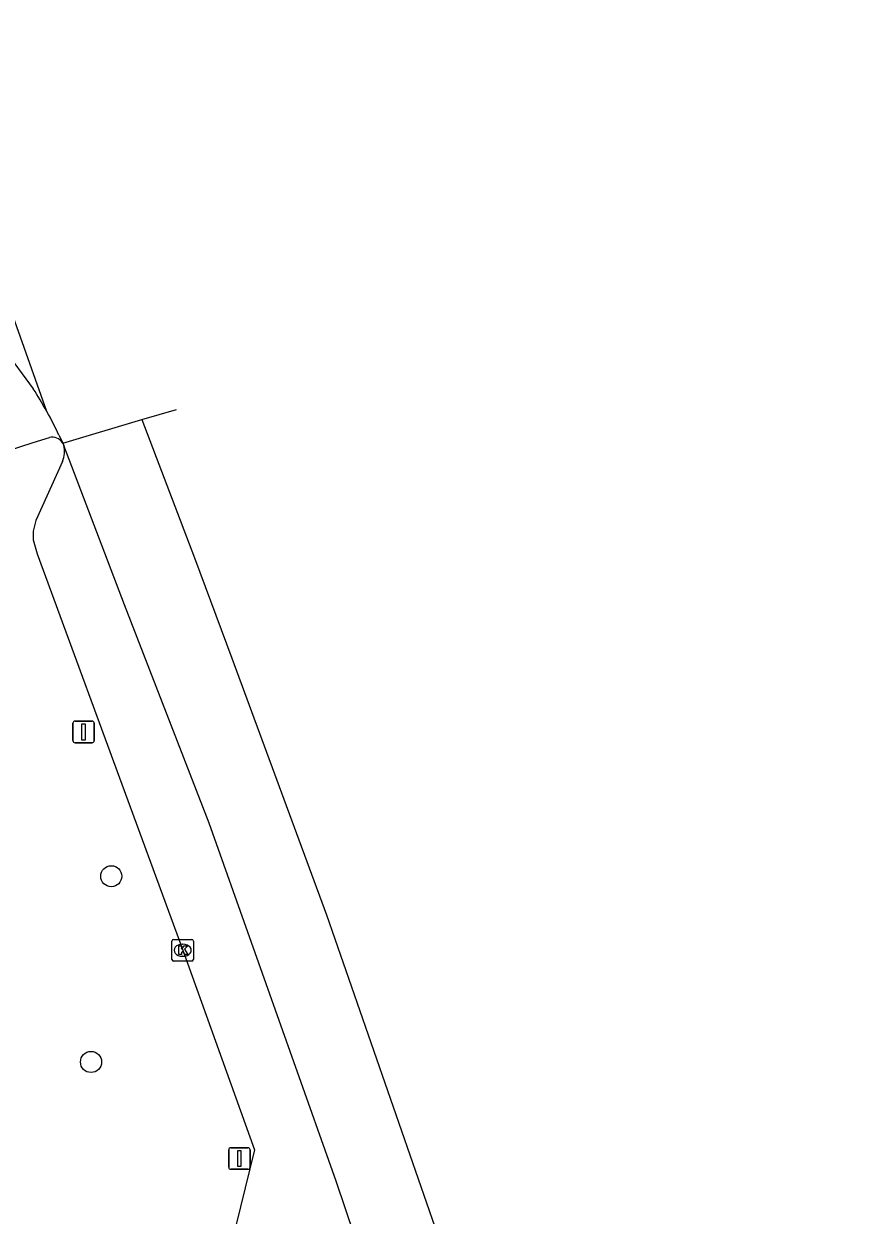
# Model space of a CAD drawing. Extents: x 157692 to 159670, y 381454 to 383289.
# Drawn here: x 159499.6 to 159538.4, y 382930 to 382985.3 of the extents above; entities that cross this region are included whole.
import ezdxf

# ---------------------------------------------------------------- set-up
doc = ezdxf.new("R2010")
doc.units = 0
for name, color, linetype in [('IMGEO_Boom', 7, 'Continuous'), ('IMGEO_Kolk', 7, 'Continuous'), ('IMGEO_Rijbaan_lokaal_open', 7, 'Continuous'), ('IMGEO_Rijbaan_regionaal_gesloten', 7, 'Continuous'), ('IMGEO_Verkeersbordpaal', 7, 'Continuous'), ('IMGEO_Voetpad_open', 7, 'Continuous')]:
    doc.layers.add(name, color=color, linetype=linetype)

msp = doc.modelspace()

# ---------------------------------------------------------------- linework, layer by layer
at = {"layer": 'IMGEO_Boom'}
for centre in [(159503.622, 382945.776), (159502.683, 382937.154)]:
    msp.add_circle(centre, 0.489, dxfattribs=at)
at = {"layer": 'IMGEO_Kolk'}
for p, q in [((159506.44, 382941.914), (159506.44, 382942.766)), ((159506.515, 382942.84), (159507.367, 382942.84)), ((159506.928, 382942.62), (159506.953, 382942.62)), ((159507.441, 382942.766), (159507.441, 382941.914)), ((159507.367, 382941.84), (159506.515, 382941.84)), ((159506.951, 382942.06), (159506.926, 382942.06))]:
    msp.add_line(p, q, dxfattribs=at)
for points in [[(159506.44, 382941.914), (159506.44, 382942.766)], [(159506.515, 382942.84), (159507.367, 382942.84)], [(159506.761, 382942.54), (159506.884, 382942.54), (159506.884, 382942.389), (159507.014, 382942.54), (159507.178, 382942.54), (159507.032, 382942.389), (159507.185, 382942.14), (159507.033, 382942.14), (159506.948, 382942.304), (159506.884, 382942.237), (159506.884, 382942.14), (159506.761, 382942.14), (159506.761, 382942.54)], [(159507.441, 382942.766), (159507.441, 382941.914)], [(159507.367, 382941.84), (159506.515, 382941.84)]]:
    msp.add_lwpolyline(points, dxfattribs=at)
for centre, start, end in [((159506.517, 382942.764), 91.552, 178.448), ((159506.517, 382942.764), 91.552, 178.448), ((159507.365, 382942.764), 1.552, 88.448), ((159507.365, 382942.764), 1.552, 88.448), ((159506.517, 382941.916), 181.552, 268.448), ((159506.517, 382941.916), 181.552, 268.448), ((159507.365, 382941.916), 271.552, 358.448), ((159507.365, 382941.916), 271.552, 358.448)]:
    msp.add_arc(centre, 0.0765, start, end, dxfattribs=at)
for centre, major_axis, ratio, start_param, end_param in [((159506.927, 382942.34), (-0.387, 0.002), 0.722429, 4.712389, 7.853982), ((159506.952, 382942.34), (-0.39, 0.002), 0.717154, 1.570796, 4.712389)]:
    msp.add_ellipse(centre, major_axis=major_axis, ratio=ratio, start_param=start_param, end_param=end_param, dxfattribs=at)
at = {"layer": 'IMGEO_Rijbaan_lokaal_open'}
msp.add_lwpolyline([(159501.364, 382965.031), (159500.115, 382962.287), (159500, 382961.798), (159500, 382961.385), (159500.181, 382960.74), (159504.784, 382948.236), (159506.943, 382942.34), (159510.277, 382933.071), (159508.558, 382926.077), (159507.558, 382921.892)], dxfattribs=at)
msp.add_arc((159500.285, 382965.472), 1.166, 337.7909, 14.3726, dxfattribs=at)
at = {"layer": 'IMGEO_Rijbaan_regionaal_gesloten'}
for points in [[(159500.633, 382967.346), (159494.233, 382985.339)], [(159498.587, 382970.318), (159500, 382968.402)], [(159505.039, 382966.967), (159506.647, 382967.442)], [(159501.367, 382965.882), (159505.039, 382966.967)], [(159505.039, 382966.967), (159507.495, 382960.556), (159509.217, 382955.891), (159513.613, 382943.977), (159520.971, 382922.826), (159536.692, 382874.093), (159540.802, 382861.176), (159542.991, 382854.404), (159545.622, 382846.024), (159548.173, 382838), (159551.034, 382829.189), (159555.785, 382814.093), (159559.974, 382801.26), (159564.06, 382788.298), (159567.815, 382776.683), (159571.96, 382763.692), (159576.017, 382751.184), (159580.209, 382738.024), (159585.672, 382721.041), (159589.498, 382709.148), (159593.23, 382697.548), (159597.869, 382683.125), (159602.921, 382667.945)], [(159501.195, 382966.251), (159501.289, 382966.051), (159501.367, 382965.882)], [(159501.367, 382965.882), (159501.414, 382965.761)], [(159536.891, 382861.718), (159519.707, 382914.927), (159514.062, 382931.624), (159508.177, 382948.238), (159504.235, 382958.368), (159501.414, 382965.761)]]:
    msp.add_lwpolyline(points, dxfattribs=at)
for centre, radius, start, end in [((159483.84, 382957.998), 19.219, 29.1043, 32.7753), ((159484.175, 382958.207), 18.825, 25.2954, 29.0422)]:
    msp.add_arc(centre, radius, start, end, dxfattribs=at)
at = {"layer": 'IMGEO_Verkeersbordpaal'}
for p, q in [((159501.842, 382952.073), (159501.842, 382952.873)), ((159501.842, 382952.873), (159501.842, 382952.073)), ((159501.942, 382952.973), (159502.732, 382952.973)), ((159502.732, 382952.973), (159501.942, 382952.973)), ((159502.832, 382952.873), (159502.832, 382952.073)), ((159502.832, 382952.073), (159502.832, 382952.873)), ((159502.732, 382951.973), (159501.942, 382951.973)), ((159501.942, 382951.973), (159502.732, 382951.973)), ((159509.077, 382932.272), (159509.077, 382933.072)), ((159509.077, 382933.072), (159509.077, 382932.272)), ((159509.177, 382933.172), (159509.967, 382933.172)), ((159509.967, 382933.172), (159509.177, 382933.172)), ((159510.067, 382933.072), (159510.067, 382932.272)), ((159510.067, 382932.272), (159510.067, 382933.072)), ((159509.967, 382932.172), (159509.177, 382932.172)), ((159509.177, 382932.172), (159509.967, 382932.172))]:
    msp.add_line(p, q, dxfattribs=at)
for points in [[(159502.262, 382952.848), (159502.412, 382952.848), (159502.412, 382952.098), (159502.262, 382952.098), (159502.262, 382952.848)], [(159509.497, 382933.047), (159509.647, 382933.047), (159509.647, 382932.297), (159509.497, 382932.297), (159509.497, 382933.047)]]:
    msp.add_lwpolyline(points, dxfattribs=at)
for centre, start, end in [((159501.942, 382952.873), 90, 180), ((159501.942, 382952.873), 90, 180), ((159502.732, 382952.873), 0, 90), ((159502.732, 382952.873), 360, 90), ((159501.942, 382952.073), 180, 270), ((159501.942, 382952.073), 180, 270), ((159502.732, 382952.073), 270, 0), ((159502.732, 382952.073), 270, 0), ((159509.177, 382933.072), 90, 180), ((159509.177, 382933.072), 90, 180), ((159509.967, 382933.072), 0, 90), ((159509.967, 382933.072), 360, 90), ((159509.177, 382932.272), 180, 270), ((159509.177, 382932.272), 180, 270), ((159509.967, 382932.272), 270, 0), ((159509.967, 382932.272), 270, 0)]:
    msp.add_arc(centre, 0.1, start, end, dxfattribs=at)
at = {"layer": 'IMGEO_Voetpad_open'}
msp.add_lwpolyline([(159489.796, 382962.592), (159500, 382965.901), (159500.747, 382966.143)], dxfattribs=at)
msp.add_arc((159500.879, 382965.589), 0.57, 30.9974, 103.3435, dxfattribs=at)

doc.saveas('drawing.dxf')
